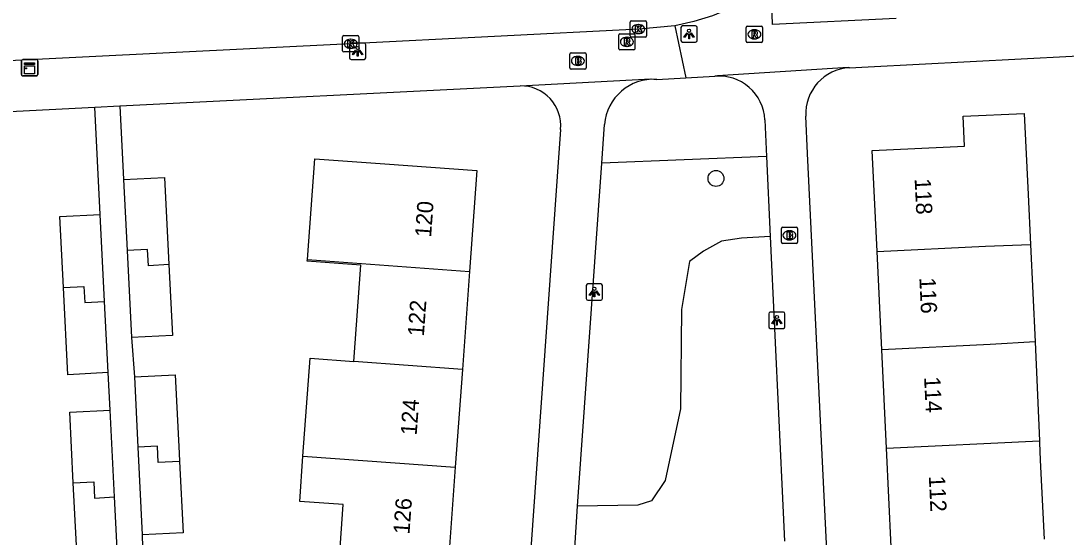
# Model space of a CAD drawing. Extents: x 161084 to 161928, y 385355 to 386522.
# Drawn here: x 161504.7 to 161569.1, y 386283.6 to 386315.4 of the extents above; entities that cross this region are included whole.
import ezdxf

# ---------------------------------------------------------------- set-up
doc = ezdxf.new("R2010")
doc.units = 0
for name, color, linetype in [('IMGEO_Boom', 7, 'Continuous'), ('IMGEO_Brandkraan', 7, 'Continuous'), ('IMGEO_Fietspad_gesloten', 7, 'Continuous'), ('IMGEO_Groenvoorziening', 7, 'Continuous'), ('IMGEO_Hek', 7, 'Continuous'), ('IMGEO_Kast', 7, 'Continuous'), ('IMGEO_Kolk', 7, 'Continuous'), ('IMGEO_Lichtpunt', 7, 'Continuous'), ('IMGEO_Muur', 7, 'Continuous'), ('IMGEO_Pand', 7, 'Continuous'), ('IMGEO_Pand_nummerreeks', 7, 'Continuous'), ('IMGEO_Rioolput', 7, 'Continuous'), ('IMGEO_Voetpad_open', 7, 'Continuous')]:
    doc.layers.add(name, color=color, linetype=linetype)

msp = doc.modelspace()

# ---------------------------------------------------------------- linework, layer by layer
at = {"layer": 'IMGEO_Boom'}
msp.add_circle((161547.52, 386305.661), 0.489, dxfattribs=at)
at = {"layer": 'IMGEO_Brandkraan'}
for p, q in [((161538.516, 386312.473), (161538.516, 386313.325)), ((161538.591, 386313.399), (161539.443, 386313.399)), ((161539.004, 386313.179), (161539.029, 386313.179)), ((161539.517, 386313.325), (161539.517, 386312.473)), ((161539.443, 386312.399), (161538.591, 386312.399)), ((161539.027, 386312.619), (161539.002, 386312.619)), ((161551.623, 386302.654), (161552.475, 386302.654)), ((161551.548, 386301.728), (161551.548, 386302.58)), ((161552.036, 386302.434), (161552.061, 386302.434)), ((161552.549, 386302.58), (161552.549, 386301.728)), ((161552.475, 386301.654), (161551.623, 386301.654)), ((161552.059, 386301.874), (161552.034, 386301.874))]:
    msp.add_line(p, q, dxfattribs=at)
for points in [[(161538.516, 386312.473), (161538.516, 386313.325)], [(161538.591, 386313.399), (161539.443, 386313.399)], [(161538.864, 386313.099), (161538.864, 386312.699), (161539.077, 386312.699)], [(161539.095, 386313.099), (161538.864, 386313.099)], [(161539.043, 386313.018), (161538.989, 386313.018), (161538.989, 386312.942)], [(161539.517, 386313.325), (161539.517, 386312.473)], [(161539.443, 386312.399), (161538.591, 386312.399)], [(161538.989, 386312.942), (161539.042, 386312.942)], [(161539.051, 386312.866), (161538.989, 386312.866), (161538.989, 386312.785)], [(161538.989, 386312.785), (161539.051, 386312.785)], [(161551.623, 386302.654), (161552.475, 386302.654)], [(161551.548, 386301.728), (161551.548, 386302.58)], [(161551.896, 386302.354), (161551.896, 386301.954), (161552.109, 386301.954)], [(161552.127, 386302.354), (161551.896, 386302.354)], [(161552.075, 386302.273), (161552.021, 386302.273), (161552.021, 386302.197)], [(161552.021, 386302.197), (161552.074, 386302.197)], [(161552.083, 386302.121), (161552.021, 386302.121), (161552.021, 386302.04)], [(161552.021, 386302.04), (161552.083, 386302.04)], [(161552.549, 386302.58), (161552.549, 386301.728)], [(161552.475, 386301.654), (161551.623, 386301.654)]]:
    msp.add_lwpolyline(points, dxfattribs=at)
for centre, radius, start, end in [((161538.593, 386313.323), 0.0765, 91.55205, 178.44795), ((161538.593, 386313.323), 0.0765, 91.55205, 178.44795), ((161539.044, 386312.98), 0.0379, 267.82845, 90.93552), ((161539.099, 386312.954), 0.145, 59.4692, 91.53667), ((161539.124, 386313.001), 0.0922, 285.51372, 58.15012), ((161539.441, 386313.323), 0.0765, 1.55205, 88.44795), ((161539.441, 386313.323), 0.0765, 1.55205, 88.44795), ((161538.593, 386312.475), 0.0765, 181.55205, 268.44795), ((161538.593, 386312.475), 0.0765, 181.55205, 268.44795), ((161539.052, 386312.825), 0.0404, 269.87594, 90.50774), ((161539.083, 386312.95), 0.251, 268.66757, 293.53466), ((161539.129, 386312.809), 0.105, 301.31148, 78.98903), ((161539.441, 386312.475), 0.0765, 271.55205, 358.44795), ((161539.441, 386312.475), 0.0765, 271.55205, 358.44795), ((161551.625, 386302.578), 0.0765, 91.55205, 178.44795), ((161551.625, 386302.578), 0.0765, 91.55205, 178.44795), ((161552.473, 386302.578), 0.0765, 1.55205, 88.44795), ((161552.473, 386302.578), 0.0765, 1.55205, 88.44795), ((161552.076, 386302.235), 0.0379, 267.82845, 90.93552), ((161552.084, 386302.08), 0.0404, 269.87594, 90.50774), ((161552.131, 386302.209), 0.145, 59.4692, 91.53667), ((161552.156, 386302.256), 0.0922, 285.51372, 58.15012), ((161552.161, 386302.064), 0.105, 301.31148, 78.98903), ((161551.625, 386301.73), 0.0765, 181.55205, 268.44795), ((161551.625, 386301.73), 0.0765, 181.55205, 268.44795), ((161552.115, 386302.205), 0.251, 268.66757, 293.53466), ((161552.473, 386301.73), 0.0765, 271.55205, 358.44795), ((161552.473, 386301.73), 0.0765, 271.55205, 358.44795)]:
    msp.add_arc(centre, radius, start, end, dxfattribs=at)
for centre, major_axis, ratio, start_param, end_param in [((161539.003, 386312.899), (-0.387, 0.002), 0.722429, 4.712389, 7.853982), ((161539.028, 386312.899), (-0.39, 0.002), 0.717154, 1.570796, 4.712389), ((161552.035, 386302.154), (-0.387, 0.002), 0.722429, 4.712389, 7.853982), ((161552.06, 386302.154), (-0.39, 0.002), 0.717154, 1.570796, 4.712389)]:
    msp.add_ellipse(centre, major_axis=major_axis, ratio=ratio, start_param=start_param, end_param=end_param, dxfattribs=at)
at = {"layer": 'IMGEO_Fietspad_gesloten'}
for points in [[(161550.913, 386317.691), (161550.507, 386317.373), (161549.494, 386316.716), (161548.427, 386316.153), (161547.314, 386315.687), (161546.164, 386315.322), (161544.986, 386315.062)], [(161544.986, 386315.062), (161542.763, 386314.862), (161524.991, 386313.954), (161502.712, 386312.843), (161500, 386312.709), (161484.037, 386311.922), (161465.522, 386310.997), (161444.331, 386309.926), (161422.323, 386308.836), (161416.541, 386308.553), (161415.343, 386308.426), (161414.548, 386308.317), (161413.765, 386308.138), (161413.002, 386307.889), (161412.836, 386307.825)]]:
    msp.add_lwpolyline(points, dxfattribs=at)
at = {"layer": 'IMGEO_Groenvoorziening'}
for points in [[(161550.635, 386307.021), (161540.485, 386306.591)], [(161550.867, 386302.086), (161549.095, 386301.975), (161547.852, 386301.795), (161546.761, 386301.174), (161545.89, 386300.552), (161545.393, 386297.583), (161545.338, 386291.464), (161544.385, 386287.057), (161543.556, 386285.8), (161542.713, 386285.538), (161538.998, 386285.469)]]:
    msp.add_lwpolyline(points, dxfattribs=at)
at = {"layer": 'IMGEO_Hek'}
msp.add_lwpolyline([(161556.906, 386312.539), (161575.742, 386313.515)], dxfattribs=at)
at = {"layer": 'IMGEO_Kast'}
for p, q in [((161504.81, 386312.982), (161505.651, 386312.982)), ((161505.651, 386312.982), (161504.81, 386312.982)), ((161504.735, 386312.057), (161504.735, 386312.898)), ((161504.735, 386312.898), (161504.735, 386312.057)), ((161505.735, 386312.907), (161505.735, 386312.066)), ((161505.735, 386312.066), (161505.735, 386312.907)), ((161505.66, 386311.982), (161504.819, 386311.982)), ((161504.819, 386311.982), (161505.66, 386311.982))]:
    msp.add_line(p, q, dxfattribs=at)
for points in [[(161504.93, 386312.772), (161505.53, 386312.772), (161505.53, 386312.687), (161504.93, 386312.687), (161504.93, 386312.772)], [(161504.93, 386312.597), (161505.53, 386312.597), (161505.53, 386312.108), (161504.93, 386312.108), (161504.93, 386312.597)]]:
    msp.add_lwpolyline(points, dxfattribs=at)
msp.add_circle((161505.014, 386312.446), 0.0377, dxfattribs=at)
for centre, start, end in [((161504.813, 386312.904), 92.4484, 184.28452), ((161504.813, 386312.904), 92.4484, 184.28452), ((161505.657, 386312.904), 2.4484, 94.28452), ((161505.657, 386312.904), 2.4484, 94.28452), ((161504.813, 386312.06), 182.4484, 274.28452), ((161504.813, 386312.06), 182.4484, 274.28452), ((161505.657, 386312.06), 272.4484, 4.28452), ((161505.657, 386312.06), 272.4484, 4.28452)]:
    msp.add_arc(centre, 0.0779, start, end, dxfattribs=at)
at = {"layer": 'IMGEO_Kolk'}
for p, q in [((161542.235, 386314.436), (161542.235, 386315.288)), ((161542.31, 386315.362), (161543.162, 386315.362)), ((161542.723, 386315.142), (161542.748, 386315.142)), ((161543.236, 386315.288), (161543.236, 386314.436)), ((161524.517, 386313.53), (161524.517, 386314.382)), ((161524.592, 386314.456), (161525.444, 386314.456)), ((161525.005, 386314.236), (161525.03, 386314.236)), ((161525.518, 386314.382), (161525.518, 386313.53)), ((161543.162, 386314.362), (161542.31, 386314.362)), ((161542.746, 386314.582), (161542.721, 386314.582)), ((161525.028, 386313.676), (161525.003, 386313.676)), ((161525.444, 386313.456), (161524.592, 386313.456))]:
    msp.add_line(p, q, dxfattribs=at)
for points in [[(161542.235, 386314.436), (161542.235, 386315.288)], [(161542.31, 386315.362), (161543.162, 386315.362)], [(161542.556, 386315.062), (161542.679, 386315.062), (161542.679, 386314.911), (161542.809, 386315.062), (161542.973, 386315.062), (161542.827, 386314.911), (161542.98, 386314.662), (161542.828, 386314.662), (161542.743, 386314.826), (161542.679, 386314.759), (161542.679, 386314.662), (161542.556, 386314.662), (161542.556, 386315.062)], [(161543.236, 386315.288), (161543.236, 386314.436)], [(161524.517, 386313.53), (161524.517, 386314.382)], [(161524.592, 386314.456), (161525.444, 386314.456)], [(161525.518, 386314.382), (161525.518, 386313.53)], [(161543.162, 386314.362), (161542.31, 386314.362)], [(161524.838, 386314.156), (161524.961, 386314.156), (161524.961, 386314.005), (161525.091, 386314.156), (161525.255, 386314.156), (161525.109, 386314.005), (161525.262, 386313.756), (161525.11, 386313.756), (161525.025, 386313.92), (161524.961, 386313.853), (161524.961, 386313.756), (161524.838, 386313.756), (161524.838, 386314.156)], [(161525.444, 386313.456), (161524.592, 386313.456)]]:
    msp.add_lwpolyline(points, dxfattribs=at)
for centre, start, end in [((161542.312, 386315.286), 91.55205, 178.44795), ((161542.312, 386315.286), 91.55205, 178.44795), ((161543.16, 386315.286), 1.55205, 88.44795), ((161543.16, 386315.286), 1.55205, 88.44795), ((161524.594, 386314.38), 91.55205, 178.44795), ((161524.594, 386314.38), 91.55205, 178.44795), ((161525.442, 386314.38), 1.55205, 88.44795), ((161525.442, 386314.38), 1.55205, 88.44795), ((161542.312, 386314.438), 181.55205, 268.44795), ((161542.312, 386314.438), 181.55205, 268.44795), ((161543.16, 386314.438), 271.55205, 358.44795), ((161543.16, 386314.438), 271.55205, 358.44795), ((161524.594, 386313.532), 181.55205, 268.44795), ((161524.594, 386313.532), 181.55205, 268.44795), ((161525.442, 386313.532), 271.55205, 358.44795), ((161525.442, 386313.532), 271.55205, 358.44795)]:
    msp.add_arc(centre, 0.0765, start, end, dxfattribs=at)
for centre, major_axis, ratio, start_param, end_param in [((161542.722, 386314.862), (-0.387, 0.002), 0.722429, 4.712389, 7.853982), ((161542.747, 386314.862), (-0.39, 0.002), 0.717154, 1.570796, 4.712389), ((161525.004, 386313.956), (-0.387, 0.002), 0.722429, 4.712389, 7.853982), ((161525.029, 386313.956), (-0.39, 0.002), 0.717154, 1.570796, 4.712389)]:
    msp.add_ellipse(centre, major_axis=major_axis, ratio=ratio, start_param=start_param, end_param=end_param, dxfattribs=at)
at = {"layer": 'IMGEO_Lichtpunt'}
for p, q in [((161545.363, 386314.96), (161545.363, 386314.153)), ((161545.363, 386314.96), (161545.363, 386314.153)), ((161546.265, 386315.055), (161545.457, 386315.055)), ((161546.265, 386315.055), (161545.457, 386315.055)), ((161546.359, 386314.153), (161546.359, 386314.96)), ((161546.359, 386314.153), (161546.359, 386314.96)), ((161524.945, 386313.896), (161524.945, 386313.089)), ((161524.945, 386313.896), (161524.945, 386313.089)), ((161525.847, 386313.991), (161525.039, 386313.991)), ((161525.847, 386313.991), (161525.039, 386313.991)), ((161525.941, 386313.089), (161525.941, 386313.896)), ((161525.941, 386313.089), (161525.941, 386313.896)), ((161545.457, 386314.059), (161546.265, 386314.059)), ((161545.457, 386314.059), (161546.265, 386314.059)), ((161525.039, 386312.995), (161525.847, 386312.995)), ((161525.039, 386312.995), (161525.847, 386312.995)), ((161539.53, 386299.066), (161539.53, 386298.259)), ((161539.53, 386299.066), (161539.53, 386298.259)), ((161540.432, 386299.161), (161539.624, 386299.161)), ((161540.432, 386299.161), (161539.624, 386299.161)), ((161540.526, 386298.259), (161540.526, 386299.066)), ((161540.526, 386298.259), (161540.526, 386299.066)), ((161539.624, 386298.165), (161540.432, 386298.165)), ((161539.624, 386298.165), (161540.432, 386298.165)), ((161550.775, 386297.326), (161550.775, 386296.519)), ((161550.775, 386297.326), (161550.775, 386296.519)), ((161551.677, 386297.421), (161550.869, 386297.421)), ((161551.677, 386297.421), (161550.869, 386297.421)), ((161551.771, 386296.519), (161551.771, 386297.326)), ((161551.771, 386296.519), (161551.771, 386297.326)), ((161550.869, 386296.425), (161551.677, 386296.425)), ((161550.869, 386296.425), (161551.677, 386296.425))]:
    msp.add_line(p, q, dxfattribs=at)
for points in [[(161545.737, 386314.624), (161545.776, 386314.596), (161545.588, 386314.334), (161545.55, 386314.361), (161545.737, 386314.624)], [(161545.839, 386314.576), (161545.886, 386314.576), (161545.886, 386314.254), (161545.839, 386314.254), (161545.839, 386314.576)], [(161545.949, 386314.596), (161545.987, 386314.623), (161546.174, 386314.361), (161546.135, 386314.333), (161545.949, 386314.596)], [(161525.319, 386313.56), (161525.358, 386313.532), (161525.17, 386313.27), (161525.132, 386313.297), (161525.319, 386313.56)], [(161525.421, 386313.512), (161525.468, 386313.512), (161525.468, 386313.19), (161525.421, 386313.19), (161525.421, 386313.512)], [(161525.531, 386313.532), (161525.569, 386313.559), (161525.756, 386313.297), (161525.717, 386313.269), (161525.531, 386313.532)], [(161539.904, 386298.73), (161539.943, 386298.702), (161539.755, 386298.44), (161539.717, 386298.467), (161539.904, 386298.73)], [(161540.006, 386298.682), (161540.053, 386298.682), (161540.053, 386298.36), (161540.006, 386298.36), (161540.006, 386298.682)], [(161540.116, 386298.702), (161540.154, 386298.729), (161540.341, 386298.467), (161540.302, 386298.439), (161540.116, 386298.702)], [(161551.149, 386296.99), (161551.188, 386296.962), (161551, 386296.7), (161550.962, 386296.727), (161551.149, 386296.99)], [(161551.251, 386296.942), (161551.298, 386296.942), (161551.298, 386296.62), (161551.251, 386296.62), (161551.251, 386296.942)], [(161551.361, 386296.962), (161551.399, 386296.989), (161551.586, 386296.727), (161551.547, 386296.699), (161551.361, 386296.962)]]:
    msp.add_lwpolyline(points, dxfattribs=at)
for centre in [(161545.862, 386314.758), (161525.444, 386313.694), (161540.029, 386298.864), (161551.274, 386297.124)]:
    msp.add_circle(centre, 0.0994, dxfattribs=at)
for centre, start, end in [((161545.457, 386314.96), 90, 180), ((161545.457, 386314.96), 90, 180), ((161546.265, 386314.96), 0, 90), ((161546.265, 386314.96), 0, 90), ((161525.039, 386313.896), 90, 180), ((161525.039, 386313.896), 90, 180), ((161525.847, 386313.896), 0, 90), ((161525.847, 386313.896), 0, 90), ((161545.457, 386314.153), 180, 270), ((161545.457, 386314.153), 180, 270), ((161546.265, 386314.153), 270, 0), ((161546.265, 386314.153), 270, 360), ((161525.039, 386313.089), 180, 270), ((161525.039, 386313.089), 180, 270), ((161525.847, 386313.089), 270, 0), ((161525.847, 386313.089), 270, 360), ((161539.624, 386299.066), 90, 180), ((161539.624, 386299.066), 90, 180), ((161540.432, 386299.066), 0, 90), ((161540.432, 386299.066), 0, 90), ((161539.624, 386298.259), 180, 270), ((161539.624, 386298.259), 180, 270), ((161540.432, 386298.259), 270, 0), ((161540.432, 386298.259), 270, 360), ((161550.869, 386297.326), 90, 180), ((161550.869, 386297.326), 90, 180), ((161551.677, 386297.326), 0, 90), ((161551.677, 386297.326), 0, 90), ((161550.869, 386296.519), 180, 270), ((161550.869, 386296.519), 180, 270), ((161551.677, 386296.519), 270, 0), ((161551.677, 386296.519), 270, 360)]:
    msp.add_arc(centre, 0.0946, start, end, dxfattribs=at)
at = {"layer": 'IMGEO_Muur'}
msp.add_lwpolyline([(161490.75, 386309.115), (161509.259, 386310.045)], dxfattribs=at)
at = {"layer": 'IMGEO_Pand'}
for points in [[(161557.449, 386301.165), (161557.152, 386307.386), (161562.829, 386307.657), (161562.741, 386309.49), (161566.509, 386309.67), (161566.747, 386304.676), (161566.894, 386301.592)], [(161522.351, 386300.661), (161522.803, 386306.877), (161527.124, 386306.562), (161532.796, 386306.148), (161532.343, 386299.933)], [(161511.029, 386305.595), (161513.55, 386305.721), (161513.819, 386300.35)], [(161511.029, 386305.595), (161511.248, 386301.222)], [(161507.32, 386298.944), (161507.101, 386303.319), (161509.591, 386303.444)], [(161509.861, 386298.07), (161509.591, 386303.444)], [(161557.449, 386301.165), (161564.131, 386301.484), (161566.894, 386301.592)], [(161566.894, 386301.592), (161567.181, 386295.587)], [(161513.819, 386300.35), (161512.557, 386300.286), (161512.507, 386301.286), (161511.248, 386301.222)], [(161511.248, 386301.222), (161511.517, 386295.852)], [(161557.737, 386295.102), (161557.449, 386301.165)], [(161513.819, 386300.35), (161514.038, 386295.978), (161511.517, 386295.852)], [(161525.207, 386294.387), (161525.639, 386300.313), (161522.343, 386300.554), (161522.351, 386300.661)], [(161522.351, 386300.661), (161532.343, 386299.933)], [(161532.343, 386299.933), (161531.903, 386293.899)], [(161507.32, 386298.944), (161508.582, 386299.008), (161508.632, 386298.008), (161509.861, 386298.07)], [(161510.08, 386293.696), (161507.59, 386293.572), (161507.32, 386298.944)], [(161510.08, 386293.696), (161509.861, 386298.07)], [(161567.181, 386295.587), (161564.421, 386295.421), (161557.737, 386295.102)], [(161567.181, 386295.587), (161567.444, 386289.491)], [(161558.026, 386289.04), (161557.737, 386295.102)], [(161522.078, 386288.549), (161522.518, 386294.583), (161525.207, 386294.387)], [(161531.903, 386293.899), (161525.207, 386294.387)], [(161531.903, 386293.899), (161531.463, 386287.865)], [(161511.69, 386293.445), (161514.211, 386293.571), (161514.454, 386288.728), (161514.479, 386288.233)], [(161511.69, 386293.445), (161511.908, 386289.105)], [(161507.929, 386286.909), (161507.711, 386291.255), (161510.201, 386291.38)], [(161510.469, 386286.036), (161510.201, 386291.38)], [(161514.479, 386288.233), (161513.162, 386288.166), (161513.112, 386289.166), (161511.908, 386289.105)], [(161558.026, 386289.04), (161567.444, 386289.491)], [(161567.444, 386289.491), (161567.449, 386289.389), (161567.5, 386288.307), (161567.732, 386283.43)], [(161511.908, 386289.105), (161512.178, 386283.702)], [(161524.326, 386282.318), (161524.563, 386285.569), (161521.875, 386285.765), (161522.078, 386288.549)], [(161522.078, 386288.549), (161531.463, 386287.865)], [(161558.315, 386282.976), (161558.026, 386289.04)], [(161514.479, 386288.233), (161514.699, 386283.828), (161512.178, 386283.702)], [(161531.463, 386287.865), (161531.023, 386281.83)], [(161507.929, 386286.909), (161509.187, 386286.973), (161509.237, 386285.973), (161510.469, 386286.036)], [(161510.69, 386281.632), (161508.2, 386281.508), (161507.929, 386286.909)], [(161510.69, 386281.632), (161510.469, 386286.036)]]:
    msp.add_lwpolyline(points, dxfattribs=at)
at = {"layer": 'IMGEO_Rioolput'}
for p, q in [((161549.388, 386314.112), (161549.388, 386314.964)), ((161549.463, 386315.038), (161550.315, 386315.038)), ((161550.389, 386314.964), (161550.389, 386314.112)), ((161541.531, 386313.648), (161541.531, 386314.5)), ((161541.606, 386314.574), (161542.458, 386314.574)), ((161542.019, 386314.354), (161542.044, 386314.354)), ((161542.532, 386314.5), (161542.532, 386313.648)), ((161549.899, 386314.258), (161549.874, 386314.258)), ((161549.876, 386314.818), (161549.901, 386314.818)), ((161542.042, 386313.794), (161542.017, 386313.794)), ((161550.315, 386314.038), (161549.463, 386314.038)), ((161542.458, 386313.574), (161541.606, 386313.574))]:
    msp.add_line(p, q, dxfattribs=at)
for points in [[(161549.388, 386314.112), (161549.388, 386314.964)], [(161549.463, 386315.038), (161550.315, 386315.038)], [(161550.389, 386314.964), (161550.389, 386314.112)], [(161541.531, 386313.648), (161541.531, 386314.5)], [(161541.606, 386314.574), (161542.458, 386314.574)], [(161542.12, 386314.272), (161541.868, 386314.274), (161541.868, 386313.874)], [(161542.532, 386314.5), (161542.532, 386313.648)], [(161549.977, 386314.736), (161549.725, 386314.738), (161549.725, 386314.338)], [(161549.725, 386314.338), (161549.849, 386314.338), (161549.849, 386314.5), (161549.86, 386314.5)], [(161549.903, 386314.657), (161549.849, 386314.657), (161549.849, 386314.576)], [(161549.849, 386314.576), (161549.901, 386314.576)], [(161549.907, 386314.471), (161549.978, 386314.338), (161550.118, 386314.338), (161550.053, 386314.464)], [(161541.868, 386313.874), (161541.992, 386313.874), (161541.992, 386314.036), (161542.003, 386314.036)], [(161542.046, 386314.193), (161541.992, 386314.193), (161541.992, 386314.112)], [(161541.992, 386314.112), (161542.044, 386314.112)], [(161542.05, 386314.007), (161542.121, 386313.874), (161542.261, 386313.874), (161542.196, 386314)], [(161550.315, 386314.038), (161549.463, 386314.038)], [(161542.458, 386313.574), (161541.606, 386313.574)]]:
    msp.add_lwpolyline(points, dxfattribs=at)
for centre, radius, start, end in [((161549.465, 386314.962), 0.0765, 91.55205, 178.44795), ((161549.465, 386314.962), 0.0765, 91.55205, 178.44795), ((161550.313, 386314.962), 0.0765, 1.55205, 88.44795), ((161550.313, 386314.962), 0.0765, 1.55205, 88.44795), ((161541.608, 386314.498), 0.0765, 91.55205, 178.44795), ((161541.608, 386314.498), 0.0765, 91.55205, 178.44795), ((161542.119, 386314.162), 0.109, 350.36119, 89.41601), ((161542.456, 386314.498), 0.0765, 1.55205, 88.44795), ((161542.456, 386314.498), 0.0765, 1.55205, 88.44795), ((161549.859, 386314.447), 0.0533, 26.02933, 88.69889), ((161549.885, 386314.765), 0.19, 274.7715, 282.96867), ((161549.909, 386314.561), 0.0964, 77.00612, 93.18647), ((161549.923, 386314.618), 0.0378, 276.66336, 79.67722), ((161549.976, 386314.626), 0.109, 350.36119, 89.41601), ((161549.974, 386314.626), 0.112, 277.58423, 350.98172), ((161549.958, 386314.411), 0.108, 29.51342, 73.79051), ((161541.608, 386313.65), 0.0765, 181.55205, 268.44795), ((161541.608, 386313.65), 0.0765, 181.55205, 268.44795), ((161542.002, 386313.983), 0.0533, 26.02933, 88.69889), ((161542.028, 386314.301), 0.19, 274.7715, 282.96867), ((161542.052, 386314.097), 0.0964, 77.00612, 93.18647), ((161542.066, 386314.154), 0.0378, 276.66336, 79.67722), ((161542.117, 386314.162), 0.112, 277.58423, 350.98172), ((161542.101, 386313.947), 0.108, 29.51342, 73.79051), ((161542.456, 386313.65), 0.0765, 271.55205, 358.44795), ((161542.456, 386313.65), 0.0765, 271.55205, 358.44795), ((161549.465, 386314.114), 0.0765, 181.55205, 268.44795), ((161549.465, 386314.114), 0.0765, 181.55205, 268.44795), ((161550.313, 386314.114), 0.0765, 271.55205, 358.44795), ((161550.313, 386314.114), 0.0765, 271.55205, 358.44795)]:
    msp.add_arc(centre, radius, start, end, dxfattribs=at)
for centre, major_axis, ratio, start_param, end_param in [((161542.018, 386314.074), (-0.387, 0.002), 0.722429, 4.712389, 7.853982), ((161542.043, 386314.074), (-0.39, 0.002), 0.717154, 1.570796, 4.712389), ((161549.875, 386314.538), (-0.387, 0.002), 0.722429, 4.712389, 7.853982), ((161549.9, 386314.538), (-0.39, 0.002), 0.717154, 1.570796, 4.712389)]:
    msp.add_ellipse(centre, major_axis=major_axis, ratio=ratio, start_param=start_param, end_param=end_param, dxfattribs=at)
at = {"layer": 'IMGEO_Voetpad_open'}
for points in [[(161558.612, 386315.514), (161551.01, 386315.15), (161550.913, 386317.691)], [(161544.986, 386315.062), (161545.659, 386311.86)], [(161555.748, 386312.479), (161556.906, 386312.539), (161575.742, 386313.515)], [(161555.748, 386312.479), (161555.663, 386312.487), (161547.61, 386311.991), (161547.441, 386311.957)], [(161535.457, 386311.362), (161543.508, 386311.8), (161543.877, 386311.763)], [(161543.877, 386311.763), (161545.659, 386311.86)], [(161545.659, 386311.86), (161547.441, 386311.957)], [(161510.802, 386310.123), (161535.457, 386311.362)], [(161488.974, 386309.034), (161489.217, 386309.053), (161489.461, 386309.05), (161490.75, 386309.115), (161509.259, 386310.045)], [(161509.259, 386310.045), (161510.802, 386310.123)], [(161509.591, 386303.444), (161509.259, 386310.045)], [(161510.802, 386310.123), (161511.029, 386305.595)], [(161550.53, 386309.268), (161550.635, 386307.021)], [(161555.335, 386262.468), (161553.164, 386307.196), (161553.052, 386309.497)], [(161537.947, 386308.684), (161537.742, 386305.786), (161535.153, 386269.212)], [(161540.485, 386306.591), (161540.659, 386308.984)], [(161538.998, 386285.469), (161540.485, 386306.591)], [(161550.635, 386307.021), (161550.867, 386302.086)], [(161550.867, 386302.086), (161551.664, 386285.09), (161551.747, 386283.318)], [(161511.517, 386295.852), (161511.69, 386293.445)], [(161510.201, 386291.38), (161510.08, 386293.696)], [(161537.696, 386265.112), (161538.998, 386285.469)], [(161512.178, 386283.702), (161512.24, 386281.396)]]:
    msp.add_lwpolyline(points, dxfattribs=at)
for centre, radius, start, end in [((161555.896, 386309.635), 2.848, 92.98544, 182.78165), ((161543.666, 386308.754), 3.016, 85.99342, 175.63304), ((161547.696, 386309.131), 2.838, 2.76965, 95.15067), ((161535.496, 386308.901), 2.461, 354.93384, 90.89942)]:
    msp.add_arc(centre, radius, start, end, dxfattribs=at)

# ---------------------------------------------------------------- texts
at = {"layer": 'IMGEO_Pand_nummerreeks'}
for s, rotation, p in [('118', 272.72905, (161559.758, 386305.644)), ('120', 85.83044, (161529.968, 386302.004)), ('116', 272.72905, (161560.049, 386299.538)), ('122', 85.83044, (161529.522, 386295.903)), ('114', 272.72905, (161560.341, 386293.43)), ('124', 85.83044, (161529.079, 386289.81)), ('112', 272.72905, (161560.632, 386287.327)), ('126', 85.83044, (161528.635, 386283.715))]:
    msp.add_text(s, height=1, rotation=rotation, dxfattribs=at).set_placement(p)

doc.saveas('drawing.dxf')
